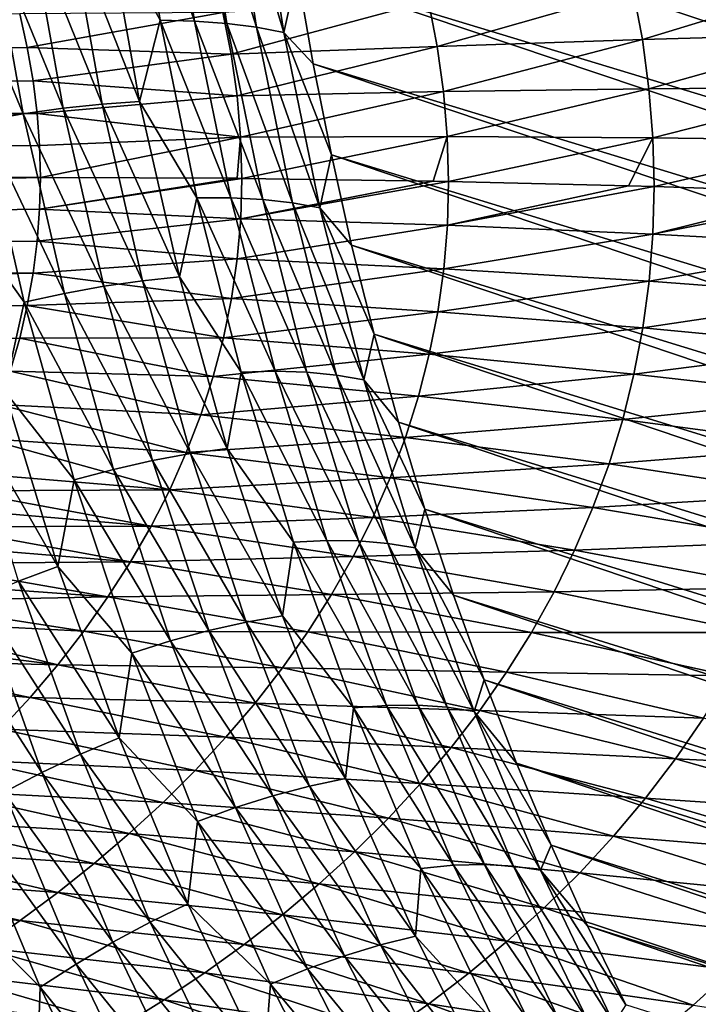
# Model space of a CAD drawing. Header units: metres. Extents: x -46 to 104, y -30 to 30.
# Tile 578 of 656: x 75.27 to 77.3, y -3.24 to -0.3. Entities that reach past the tile are written whole.
import ezdxf

# ---------------------------------------------------------------- set-up
doc = ezdxf.new("R2010")
doc.units = ezdxf.units.M
doc.layers.add('solid_26_000_502_XXX', color=7, linetype='CONTINUOUS')

msp = doc.modelspace()

# ---------------------------------------------------------------- linework, layer by layer
at = {"layer": 'solid_26_000_502_XXX'}
for points in [[(75.940544, 1.819948, 288.677155), (75.943764, 2.10694, 288.730865), (84.115105, -0.591823, 301.031677)], [(75.943764, 2.10694, 288.730865), (84.118401, -0.295013, 301.08725), (84.115105, -0.591823, 301.031677)], [(75.940544, 1.819948, 288.677155), (84.115105, -0.591823, 301.031677), (84.118401, -0.88775, 300.971558)], [(75.943764, 1.533823, 288.618988), (75.940544, 1.819948, 288.677155), (84.118401, -0.88775, 300.971558)], [(75.943764, 1.533823, 288.618988), (84.118401, -0.88775, 300.971558), (84.128265, -1.182584, 300.906952)], [(75.953445, 1.248771, 288.556427), (75.943764, 1.533823, 288.618988), (84.128265, -1.182584, 300.906952)], [(75.953445, 1.248771, 288.556427), (84.128265, -1.182584, 300.906952), (84.144714, -1.476117, 300.837921)], [(75.969559, 0.965, 288.489532), (75.953445, 1.248771, 288.556427), (84.144714, -1.476117, 300.837921)], [(75.969559, 0.965, 288.489532), (84.144714, -1.476117, 300.837921), (84.167717, -1.768141, 300.764496)], [(75.992104, 0.682717, 288.418365), (75.969559, 0.965, 288.489532), (84.167717, -1.768141, 300.764496)], [(75.992104, 0.682717, 288.418365), (84.167717, -1.768141, 300.764496), (84.197266, -2.058449, 300.686737)], [(76.021065, 0.402126, 288.342926), (75.992104, 0.682717, 288.418365), (84.197266, -2.058449, 300.686737)], [(76.021065, 0.402126, 288.342926), (84.197266, -2.058449, 300.686737), (84.233345, -2.346835, 300.604706)], [(76.056419, 0.123432, 288.263275), (76.021065, 0.402126, 288.342926), (84.233345, -2.346835, 300.604706)], [(75.532303, -0.006277, 287.69751), (75.604378, 0.24343, 287.838257), (75.689568, -0.296809, 287.672028)], [(75.604378, 0.24343, 287.838257), (75.707344, 0.237949, 287.91217), (75.791992, -0.299542, 287.746857)], [(75.689568, -0.296809, 287.672028), (75.604378, 0.24343, 287.838257), (75.791992, -0.299542, 287.746857)], [(75.707344, 0.237949, 287.91217), (75.803925, 0.228833, 287.993927), (75.888161, -0.306559, 287.829315)], [(75.791992, -0.299542, 287.746857), (75.707344, 0.237949, 287.91217), (75.888161, -0.306559, 287.829315)], [(75.803925, 0.228833, 287.993927), (75.89344, 0.216078, 288.082916), (75.977402, -0.317897, 287.918762)], [(75.888161, -0.306559, 287.829315), (75.803925, 0.228833, 287.993927), (75.977402, -0.317897, 287.918762)], [(75.89344, 0.216078, 288.082916), (75.975243, 0.199838, 288.178497), (76.059052, -0.333394, 288.014618)], [(75.977402, -0.317897, 287.918762), (75.89344, 0.216078, 288.082916), (76.059052, -0.333394, 288.014618)], [(76.059052, -0.333394, 288.014618), (75.975243, 0.199838, 288.178497), (76.098145, -0.153161, 288.179535)], [(76.056419, 0.123432, 288.263275), (84.233345, -2.346835, 300.604706), (84.275917, -2.633096, 300.518463)], [(76.098145, -0.153161, 288.179535), (76.056419, 0.123432, 288.263275), (84.275917, -2.633096, 300.518463)], [(75.181686, -0.029454, 287.553253), (75.30201, -0.017796, 287.59198), (75.399681, -0.559645, 287.416504)], [(75.30201, -0.017796, 287.59198), (75.419159, -0.010038, 287.640198), (75.515816, -0.547409, 287.466309)], [(75.399681, -0.559645, 287.416504), (75.30201, -0.017796, 287.59198), (75.515816, -0.547409, 287.466309)], [(75.419159, -0.010038, 287.640198), (75.532303, -0.006277, 287.69751), (75.628082, -0.539748, 287.525055)], [(75.515816, -0.547409, 287.466309), (75.419159, -0.010038, 287.640198), (75.628082, -0.539748, 287.525055)], [(75.628082, -0.539748, 287.525055), (75.532303, -0.006277, 287.69751), (75.689568, -0.296809, 287.672028)], [(75.059067, -0.044938, 287.524292), (75.181686, -0.029454, 287.553253), (75.280487, -0.576314, 287.376007)], [(75.159111, -0.597309, 287.345093), (75.059067, -0.044938, 287.524292), (75.280487, -0.576314, 287.376007)], [(75.280487, -0.576314, 287.376007), (75.181686, -0.029454, 287.553253), (75.399681, -0.559645, 287.416504)], [(76.059052, -0.333394, 288.014618), (76.098145, -0.153161, 288.179535), (76.146202, -0.427454, 288.091705)], [(76.098145, -0.153161, 288.179535), (84.275917, -2.633096, 300.518463), (84.324959, -2.917029, 300.42804)], [(76.146202, -0.427454, 288.091705), (76.098145, -0.153161, 288.179535), (84.324959, -2.917029, 300.42804)], [(77.102188, -0.208625, 302.136627), (77.129425, -0.355115, 302.12619), (77.706093, -0.178696, 302.248749)], [(77.129425, -0.355115, 302.12619), (77.734512, -0.337879, 302.238251), (77.706093, -0.178696, 302.248749)], [(76.490868, -0.240506, 302.05542), (76.516907, -0.375312, 302.044952), (77.102188, -0.208625, 302.136627)], [(76.516907, -0.375312, 302.044952), (77.129425, -0.355115, 302.12619), (77.102188, -0.208625, 302.136627)], [(75.876266, -0.274133, 302.005829), (75.901123, -0.398352, 301.995331), (76.490868, -0.240506, 302.05542)], [(75.901123, -0.398352, 301.995331), (76.516907, -0.375312, 302.044952), (76.490868, -0.240506, 302.05542)], [(75.292564, -0.378626, 301.982025), (75.269821, -0.277667, 301.990356), (63.859383, -0.496798, 301.969025)], [(75.876266, -0.274133, 302.005829), (75.269821, -0.277667, 301.990356), (75.292564, -0.378626, 301.982025)], [(75.876266, -0.274133, 302.005829), (75.292564, -0.378626, 301.982025), (75.901123, -0.398352, 301.995331)], [(75.628082, -0.539748, 287.525055), (75.689568, -0.296809, 287.672028), (75.798706, -0.827748, 287.490509)], [(75.689568, -0.296809, 287.672028), (75.791992, -0.299542, 287.746857), (75.900436, -0.827801, 287.566376)], [(75.798706, -0.827748, 287.490509), (75.689568, -0.296809, 287.672028), (75.900436, -0.827801, 287.566376)], [(75.791992, -0.299542, 287.746857), (75.888161, -0.306559, 287.829315), (75.996071, -0.832769, 287.649597)], [(75.900436, -0.827801, 287.566376), (75.791992, -0.299542, 287.746857), (75.996071, -0.832769, 287.649597)], [(75.888161, -0.306559, 287.829315), (75.977402, -0.317897, 287.918762), (76.084953, -0.842724, 287.739594)], [(75.996071, -0.832769, 287.649597), (75.888161, -0.306559, 287.829315), (76.084953, -0.842724, 287.739594)], [(75.977402, -0.317897, 287.918762), (76.059052, -0.333394, 288.014618), (76.16642, -0.857496, 287.835693)], [(76.084953, -0.842724, 287.739594), (75.977402, -0.317897, 287.918762), (76.16642, -0.857496, 287.835693)], [(76.059052, -0.333394, 288.014618), (76.146202, -0.427454, 288.091705), (76.200562, -0.699247, 287.999847)], [(76.16642, -0.857496, 287.835693), (76.059052, -0.333394, 288.014618), (76.200562, -0.699247, 287.999847)], [(77.129425, -0.355115, 302.12619), (77.148979, -0.501617, 302.110596), (77.734512, -0.337879, 302.238251)], [(77.148979, -0.501617, 302.110596), (77.754898, -0.497152, 302.221924), (77.734512, -0.337879, 302.238251)], [(75.309875, -0.477629, 301.971375), (75.292564, -0.378626, 301.982025), (63.859383, -0.496798, 301.969025)], [(75.901123, -0.398352, 301.995331), (75.292564, -0.378626, 301.982025), (75.309875, -0.477629, 301.971375)], [(75.901123, -0.398352, 301.995331), (75.918953, -0.522409, 301.980988), (76.516907, -0.375312, 302.044952)], [(75.918953, -0.522409, 301.980988), (76.535591, -0.510047, 302.030029), (76.516907, -0.375312, 302.044952)], [(76.516907, -0.375312, 302.044952), (76.535591, -0.510047, 302.030029), (77.129425, -0.355115, 302.12619)], [(76.535591, -0.510047, 302.030029), (77.148979, -0.501617, 302.110596), (77.129425, -0.355115, 302.12619)], [(75.901123, -0.398352, 301.995331), (75.309875, -0.477629, 301.971375), (75.918953, -0.522409, 301.980988)], [(76.146202, -0.427454, 288.091705), (84.324959, -2.917029, 300.42804), (84.380432, -3.198432, 300.333527)], [(76.200562, -0.699247, 287.999847), (76.146202, -0.427454, 288.091705), (84.380432, -3.198432, 300.333527)], [(75.322067, -0.575148, 301.958435), (75.309875, -0.477629, 301.971375), (63.859383, -0.496798, 301.969025)], [(75.322067, -0.575148, 301.958435), (63.859383, -0.496798, 301.969025), (63.859383, -0.766388, 301.925903)], [(75.918953, -0.522409, 301.980988), (75.309875, -0.477629, 301.971375), (75.322067, -0.575148, 301.958435)], [(77.148979, -0.501617, 302.110596), (77.160759, -0.64781, 302.089905), (77.754898, -0.497152, 302.221924)], [(77.160759, -0.64781, 302.089905), (77.767166, -0.656125, 302.199768), (77.754898, -0.497152, 302.221924)], [(75.918953, -0.522409, 301.980988), (75.322067, -0.575148, 301.958435), (75.929695, -0.646115, 301.962769)], [(75.918953, -0.522409, 301.980988), (75.929695, -0.646115, 301.962769), (76.535591, -0.510047, 302.030029)], [(75.929695, -0.646115, 301.962769), (76.546852, -0.644455, 302.010651), (76.535591, -0.510047, 302.030029)], [(76.535591, -0.510047, 302.030029), (76.546852, -0.644455, 302.010651), (77.148979, -0.501617, 302.110596)], [(76.546852, -0.644455, 302.010651), (77.160759, -0.64781, 302.089905), (77.148979, -0.501617, 302.110596)], [(75.399681, -0.559645, 287.416504), (75.515816, -0.547409, 287.466309), (75.636154, -1.07486, 287.277496)], [(75.515816, -0.547409, 287.466309), (75.628082, -0.539748, 287.525055), (75.747337, -1.0634, 287.337738)], [(75.636154, -1.07486, 287.277496), (75.515816, -0.547409, 287.466309), (75.747337, -1.0634, 287.337738)], [(75.747337, -1.0634, 287.337738), (75.628082, -0.539748, 287.525055), (75.798706, -0.827748, 287.490509)], [(75.329323, -0.671394, 301.943237), (75.322067, -0.575148, 301.958435), (63.859383, -0.766388, 301.925903)], [(75.159111, -0.597309, 287.345093), (75.280487, -0.576314, 287.376007), (75.403488, -1.113008, 287.183502)], [(75.280487, -0.576314, 287.376007), (75.399681, -0.559645, 287.416504), (75.521271, -1.091457, 287.225952)], [(75.403488, -1.113008, 287.183502), (75.280487, -0.576314, 287.376007), (75.521271, -1.091457, 287.225952)], [(75.929695, -0.646115, 301.962769), (75.322067, -0.575148, 301.958435), (75.329323, -0.671394, 301.943237)], [(75.521271, -1.091457, 287.225952), (75.399681, -0.559645, 287.416504), (75.636154, -1.07486, 287.277496)], [(75.089447, -0.867353, 287.238312), (75.159111, -0.597309, 287.345093), (75.283653, -1.13937, 287.150421)], [(75.283653, -1.13937, 287.150421), (75.159111, -0.597309, 287.345093), (75.403488, -1.113008, 287.183502)], [(75.929695, -0.646115, 301.962769), (75.329323, -0.671394, 301.943237), (75.331688, -0.766388, 301.925903)], [(75.918884, -0.769142, 301.940002), (75.929695, -0.646115, 301.962769), (75.331688, -0.766388, 301.925903)], [(75.918884, -0.769142, 301.940002), (75.933289, -0.769279, 301.940704), (75.929695, -0.646115, 301.962769)], [(75.929695, -0.646115, 301.962769), (75.933289, -0.769279, 301.940704), (76.546852, -0.644455, 302.010651)], [(75.933289, -0.769279, 301.940704), (76.504669, -0.777399, 301.9823), (76.546852, -0.644455, 302.010651)], [(76.504669, -0.777399, 301.9823), (76.550621, -0.77828, 301.986816), (76.546852, -0.644455, 302.010651)], [(76.546852, -0.644455, 302.010651), (76.550621, -0.77828, 301.986816), (77.160759, -0.64781, 302.089905)], [(75.331688, -0.766388, 301.925903), (75.329323, -0.671394, 301.943237), (63.859383, -0.766388, 301.925903)], [(76.550621, -0.77828, 301.986816), (77.087646, -0.791137, 302.052673), (77.160759, -0.64781, 302.089905)], [(77.087646, -0.791137, 302.052673), (77.164703, -0.79337, 302.064117), (77.160759, -0.64781, 302.089905)], [(77.160759, -0.64781, 302.089905), (77.164703, -0.79337, 302.064117), (77.767166, -0.656125, 302.199768)], [(77.164703, -0.79337, 302.064117), (77.666412, -0.810324, 302.15097), (77.767166, -0.656125, 302.199768)], [(76.16642, -0.857496, 287.835693), (76.200562, -0.699247, 287.999847), (76.261185, -0.968341, 287.904083)], [(76.200562, -0.699247, 287.999847), (84.380432, -3.198432, 300.333527), (84.442299, -3.477107, 300.234985)], [(76.261185, -0.968341, 287.904083), (76.200562, -0.699247, 287.999847), (84.442299, -3.477107, 300.234985)], [(63.859383, -1.032408, 301.864471), (75.331688, -0.766388, 301.925903), (63.859383, -0.766388, 301.925903)], [(75.32933, -0.861459, 301.906128), (75.331688, -0.766388, 301.925903), (63.859383, -1.032408, 301.864471)], [(75.918884, -0.769142, 301.940002), (75.331688, -0.766388, 301.925903), (75.32933, -0.861459, 301.906128)], [(75.918884, -0.769142, 301.940002), (75.32933, -0.861459, 301.906128), (75.933289, -0.769279, 301.940704)], [(75.92984, -0.889836, 301.915253), (75.933289, -0.769279, 301.940704), (75.32933, -0.861459, 301.906128)], [(75.92984, -0.889836, 301.915253), (76.504669, -0.777399, 301.9823), (75.933289, -0.769279, 301.940704)], [(75.92984, -0.889836, 301.915253), (76.550621, -0.77828, 301.986816), (76.504669, -0.777399, 301.9823)], [(75.92984, -0.889836, 301.915253), (76.546997, -0.909155, 301.959045), (76.550621, -0.77828, 301.986816)], [(76.546997, -0.909155, 301.959045), (77.087646, -0.791137, 302.052673), (76.550621, -0.77828, 301.986816)], [(76.546997, -0.909155, 301.959045), (77.164703, -0.79337, 302.064117), (77.087646, -0.791137, 302.052673)], [(76.546997, -0.909155, 301.959045), (77.160912, -0.935631, 302.033813), (77.164703, -0.79337, 302.064117)], [(77.160912, -0.935631, 302.033813), (77.666412, -0.810324, 302.15097), (77.164703, -0.79337, 302.064117)], [(77.160912, -0.935631, 302.033813), (77.773911, -0.814508, 302.172394), (77.666412, -0.810324, 302.15097)], [(77.160912, -0.935631, 302.033813), (77.769936, -0.969194, 302.139313), (77.773911, -0.814508, 302.172394)], [(75.747337, -1.0634, 287.337738), (75.798706, -0.827748, 287.490509), (75.93148, -1.347938, 287.29422)], [(75.798706, -0.827748, 287.490509), (75.900436, -0.827801, 287.566376), (76.032372, -1.345388, 287.371216)], [(75.93148, -1.347938, 287.29422), (75.798706, -0.827748, 287.490509), (76.032372, -1.345388, 287.371216)], [(75.900436, -0.827801, 287.566376), (75.996071, -0.832769, 287.649597), (76.127365, -1.348366, 287.455292)], [(76.032372, -1.345388, 287.371216), (75.900436, -0.827801, 287.566376), (76.127365, -1.348366, 287.455292)], [(75.996071, -0.832769, 287.649597), (76.084953, -0.842724, 287.739594), (76.215813, -1.356978, 287.545837)], [(76.127365, -1.348366, 287.455292), (75.996071, -0.832769, 287.649597), (76.215813, -1.356978, 287.545837)], [(76.084953, -0.842724, 287.739594), (76.16642, -0.857496, 287.835693), (76.297058, -1.371045, 287.642242)], [(76.215813, -1.356978, 287.545837), (76.084953, -0.842724, 287.739594), (76.297058, -1.371045, 287.642242)], [(75.322075, -0.956893, 301.88385), (75.32933, -0.861459, 301.906128), (63.859383, -1.032408, 301.864471)], [(75.224937, -1.40413, 287.036865), (75.089447, -0.867353, 287.238312), (75.283653, -1.13937, 287.150421)], [(75.92984, -0.889836, 301.915253), (75.32933, -0.861459, 301.906128), (75.322075, -0.956893, 301.88385)], [(76.16642, -0.857496, 287.835693), (76.261185, -0.968341, 287.904083), (76.328026, -1.234541, 287.804413)], [(76.297058, -1.371045, 287.642242), (76.16642, -0.857496, 287.835693), (76.328026, -1.234541, 287.804413)], [(75.92984, -0.889836, 301.915253), (75.322075, -0.956893, 301.88385), (75.91951, -1.009478, 301.886139)], [(75.92984, -0.889836, 301.915253), (75.91951, -1.009478, 301.886139), (76.546997, -0.909155, 301.959045)], [(75.91951, -1.009478, 301.886139), (76.536148, -1.03893, 301.927063), (76.546997, -0.909155, 301.959045)], [(76.546997, -0.909155, 301.959045), (76.536148, -1.03893, 301.927063), (77.160912, -0.935631, 302.033813)], [(76.536148, -1.03893, 301.927063), (77.149536, -1.076599, 301.998688), (77.160912, -0.935631, 302.033813)], [(77.160912, -0.935631, 302.033813), (77.149536, -1.076599, 301.998688), (77.769936, -0.969194, 302.139313)], [(75.309891, -1.052683, 301.859009), (75.322075, -0.956893, 301.88385), (63.859383, -1.032408, 301.864471)], [(75.91951, -1.009478, 301.886139), (75.322075, -0.956893, 301.88385), (75.309891, -1.052683, 301.859009)], [(76.261185, -0.968341, 287.904083), (84.442299, -3.477107, 300.234985), (84.510521, -3.752856, 300.132477)], [(76.328026, -1.234541, 287.804413), (76.261185, -0.968341, 287.904083), (84.510521, -3.752856, 300.132477)], [(77.149536, -1.076599, 301.998688), (77.758034, -1.122385, 302.100769), (77.769936, -0.969194, 302.139313)], [(75.91951, -1.009478, 301.886139), (75.309891, -1.052683, 301.859009), (75.902351, -1.128031, 301.853424)], [(75.91951, -1.009478, 301.886139), (75.902351, -1.128031, 301.853424), (76.536148, -1.03893, 301.927063)], [(75.309891, -1.052683, 301.859009), (63.859383, -1.032408, 301.864471), (63.859383, -1.293938, 301.784943)], [(75.292587, -1.149002, 301.831421), (75.309891, -1.052683, 301.859009), (63.859383, -1.293938, 301.784943)], [(75.902351, -1.128031, 301.853424), (75.309891, -1.052683, 301.859009), (75.292587, -1.149002, 301.831421)], [(75.902351, -1.128031, 301.853424), (76.518127, -1.167372, 301.890961), (76.536148, -1.03893, 301.927063)], [(76.536148, -1.03893, 301.927063), (76.518127, -1.167372, 301.890961), (77.149536, -1.076599, 301.998688)], [(75.521271, -1.091457, 287.225952), (75.636154, -1.07486, 287.277496), (75.779846, -1.590975, 287.074249)], [(75.636154, -1.07486, 287.277496), (75.747337, -1.0634, 287.337738), (75.889725, -1.575832, 287.136139)], [(75.779846, -1.590975, 287.074249), (75.636154, -1.07486, 287.277496), (75.889725, -1.575832, 287.136139)], [(75.889725, -1.575832, 287.136139), (75.747337, -1.0634, 287.337738), (75.93148, -1.347938, 287.29422)], [(76.518127, -1.167372, 301.890961), (77.13063, -1.215979, 301.958832), (77.149536, -1.076599, 301.998688)], [(77.149536, -1.076599, 301.998688), (77.13063, -1.215979, 301.958832), (77.758034, -1.122385, 302.100769)], [(75.283653, -1.13937, 287.150421), (75.403488, -1.113008, 287.183502), (75.550346, -1.63808, 286.976227)], [(75.403488, -1.113008, 287.183502), (75.521271, -1.091457, 287.225952), (75.666458, -1.611799, 287.020782)], [(75.550346, -1.63808, 286.976227), (75.403488, -1.113008, 287.183502), (75.666458, -1.611799, 287.020782)], [(75.666458, -1.611799, 287.020782), (75.521271, -1.091457, 287.225952), (75.779846, -1.590975, 287.074249)], [(75.224937, -1.40413, 287.036865), (75.283653, -1.13937, 287.150421), (75.43235, -1.669644, 286.940826)], [(75.43235, -1.669644, 286.940826), (75.283653, -1.13937, 287.150421), (75.550346, -1.63808, 286.976227)], [(75.902351, -1.128031, 301.853424), (75.292587, -1.149002, 301.831421), (75.878441, -1.245329, 301.8172)], [(75.902351, -1.128031, 301.853424), (75.878441, -1.245329, 301.8172), (76.518127, -1.167372, 301.890961)], [(77.13063, -1.215979, 301.958832), (77.738243, -1.273722, 302.056885), (77.758034, -1.122385, 302.100769)], [(75.269867, -1.246258, 301.800903), (75.292587, -1.149002, 301.831421), (63.859383, -1.293938, 301.784943)], [(75.878441, -1.245329, 301.8172), (75.292587, -1.149002, 301.831421), (75.269867, -1.246258, 301.800903)], [(75.878441, -1.245329, 301.8172), (76.493011, -1.294258, 301.8508), (76.518127, -1.167372, 301.890961)], [(76.518127, -1.167372, 301.890961), (76.493011, -1.294258, 301.8508), (77.13063, -1.215979, 301.958832)], [(76.297058, -1.371045, 287.642242), (76.328026, -1.234541, 287.804413), (76.401031, -1.497653, 287.700989)], [(76.328026, -1.234541, 287.804413), (84.510521, -3.752856, 300.132477), (84.585045, -4.025484, 300.026093)], [(76.401031, -1.497653, 287.700989), (76.328026, -1.234541, 287.804413), (84.585045, -4.025484, 300.026093)], [(76.493011, -1.294258, 301.8508), (77.104286, -1.353488, 301.914398), (77.13063, -1.215979, 301.958832)], [(77.13063, -1.215979, 301.958832), (77.104286, -1.353488, 301.914398), (77.738243, -1.273722, 302.056885)], [(75.241501, -1.344649, 301.767212), (75.269867, -1.246258, 301.800903), (63.859383, -1.293938, 301.784943)], [(75.847893, -1.361212, 301.777466), (75.269867, -1.246258, 301.800903), (75.241501, -1.344649, 301.767212)], [(75.878441, -1.245329, 301.8172), (75.269867, -1.246258, 301.800903), (75.847893, -1.361212, 301.777466)], [(75.878441, -1.245329, 301.8172), (75.847893, -1.361212, 301.777466), (76.493011, -1.294258, 301.8508)], [(77.104286, -1.353488, 301.914398), (77.710655, -1.422861, 302.007782), (77.738243, -1.273722, 302.056885)], [(75.847893, -1.361212, 301.777466), (76.460899, -1.419376, 301.806702), (76.493011, -1.294258, 301.8508)], [(76.493011, -1.294258, 301.8508), (76.460899, -1.419376, 301.806702), (77.104286, -1.353488, 301.914398)], [(75.810814, -1.475528, 301.734375), (75.241501, -1.344649, 301.767212), (75.207024, -1.444539, 301.730042)], [(75.847893, -1.361212, 301.777466), (75.241501, -1.344649, 301.767212), (75.810814, -1.475528, 301.734375)], [(75.889725, -1.575832, 287.136139), (75.93148, -1.347938, 287.29422), (76.08754, -1.855957, 287.08371)], [(75.93148, -1.347938, 287.29422), (76.032372, -1.345388, 287.371216), (76.187447, -1.850891, 287.161896)], [(76.08754, -1.855957, 287.08371), (75.93148, -1.347938, 287.29422), (76.187447, -1.850891, 287.161896)], [(76.032372, -1.345388, 287.371216), (76.127365, -1.348366, 287.455292), (76.281677, -1.851947, 287.246887)], [(76.187447, -1.850891, 287.161896), (76.032372, -1.345388, 287.371216), (76.281677, -1.851947, 287.246887)], [(76.127365, -1.348366, 287.455292), (76.215813, -1.356978, 287.545837), (76.369621, -1.859261, 287.338043)], [(76.281677, -1.851947, 287.246887), (76.127365, -1.348366, 287.455292), (76.369621, -1.859261, 287.338043)], [(75.847893, -1.361212, 301.777466), (75.810814, -1.475528, 301.734375), (76.460899, -1.419376, 301.806702)], [(76.215813, -1.356978, 287.545837), (76.297058, -1.371045, 287.642242), (76.4506, -1.872647, 287.434784)], [(76.369621, -1.859261, 287.338043), (76.215813, -1.356978, 287.545837), (76.4506, -1.872647, 287.434784)], [(76.297058, -1.371045, 287.642242), (76.401031, -1.497653, 287.700989), (76.480164, -1.757486, 287.593811)], [(76.4506, -1.872647, 287.434784), (76.297058, -1.371045, 287.642242), (76.480164, -1.757486, 287.593811)], [(76.460899, -1.419376, 301.806702), (77.070602, -1.48886, 301.865479), (77.104286, -1.353488, 301.914398)], [(77.104286, -1.353488, 301.914398), (77.070602, -1.48886, 301.865479), (77.710655, -1.422861, 302.007782)], [(75.104454, -1.442135, 287.022064), (75.224937, -1.40413, 287.036865), (75.384193, -1.928578, 286.820862)], [(75.384193, -1.928578, 286.820862), (75.224937, -1.40413, 287.036865), (75.43235, -1.669644, 286.940826)], [(75.810814, -1.475528, 301.734375), (76.421936, -1.542527, 301.758789), (76.460899, -1.419376, 301.806702)], [(76.460899, -1.419376, 301.806702), (76.421936, -1.542527, 301.758789), (77.070602, -1.48886, 301.865479)], [(77.070602, -1.48886, 301.865479), (77.675377, -1.569479, 301.953644), (77.710655, -1.422861, 302.007782)], [(75.265976, -1.972455, 286.803314), (75.104454, -1.442135, 287.022064), (75.384193, -1.928578, 286.820862)], [(75.767372, -1.588138, 301.687958), (75.207024, -1.444539, 301.730042), (75.165924, -1.546211, 301.689056)], [(75.810814, -1.475528, 301.734375), (75.207024, -1.444539, 301.730042), (75.767372, -1.588138, 301.687958)], [(75.810814, -1.475528, 301.734375), (75.767372, -1.588138, 301.687958), (76.421936, -1.542527, 301.758789)], [(76.401031, -1.497653, 287.700989), (84.585045, -4.025484, 300.026093), (84.665817, -4.294798, 299.915894)], [(76.480164, -1.757486, 287.593811), (76.401031, -1.497653, 287.700989), (84.665817, -4.294798, 299.915894)], [(76.421936, -1.542527, 301.758789), (77.029716, -1.621844, 301.812256), (77.070602, -1.48886, 301.865479)], [(77.070602, -1.48886, 301.865479), (77.029716, -1.621844, 301.812256), (77.675377, -1.569479, 301.953644)], [(75.717728, -1.698909, 301.638336), (75.165924, -1.546211, 301.689056), (75.117813, -1.649818, 301.643921)], [(75.767372, -1.588138, 301.687958), (75.165924, -1.546211, 301.689056), (75.717728, -1.698909, 301.638336)], [(75.767372, -1.588138, 301.687958), (76.376266, -1.663525, 301.707123), (76.421936, -1.542527, 301.758789)], [(76.421936, -1.542527, 301.758789), (76.376266, -1.663525, 301.707123), (77.029716, -1.621844, 301.812256)], [(75.779846, -1.590975, 287.074249), (75.889725, -1.575832, 287.136139), (76.054886, -2.075671, 286.920715)], [(76.054886, -2.075671, 286.920715), (75.889725, -1.575832, 287.136139), (76.08754, -1.855957, 287.08371)], [(77.029716, -1.621844, 301.812256), (77.632553, -1.713268, 301.894653), (77.675377, -1.569479, 301.953644)], [(75.550346, -1.63808, 286.976227), (75.666458, -1.611799, 287.020782), (75.834846, -2.119265, 286.801605)], [(75.666458, -1.611799, 287.020782), (75.779846, -1.590975, 287.074249), (75.946503, -2.094366, 286.857056)], [(75.834846, -2.119265, 286.801605), (75.666458, -1.611799, 287.020782), (75.946503, -2.094366, 286.857056)], [(75.767372, -1.588138, 301.687958), (75.717728, -1.698909, 301.638336), (76.376266, -1.663525, 301.707123)], [(75.946503, -2.094366, 286.857056), (75.779846, -1.590975, 287.074249), (76.054886, -2.075671, 286.920715)], [(75.43235, -1.669644, 286.940826), (75.550346, -1.63808, 286.976227), (75.720673, -2.150107, 286.754761)], [(75.720673, -2.150107, 286.754761), (75.550346, -1.63808, 286.976227), (75.834846, -2.119265, 286.801605)], [(76.376266, -1.663525, 301.707123), (76.981796, -1.752207, 301.754852), (77.029716, -1.621844, 301.812256)], [(77.029716, -1.621844, 301.812256), (76.981796, -1.752207, 301.754852), (77.632553, -1.713268, 301.894653)], [(75.717728, -1.698909, 301.638336), (75.117813, -1.649818, 301.643921), (75.090782, -1.702525, 301.619598)], [(75.384193, -1.928578, 286.820862), (75.43235, -1.669644, 286.940826), (75.604805, -2.186687, 286.716858)], [(75.604805, -2.186687, 286.716858), (75.43235, -1.669644, 286.940826), (75.720673, -2.150107, 286.754761)], [(75.717728, -1.698909, 301.638336), (76.324074, -1.7822, 301.651917), (76.376266, -1.663525, 301.707123)], [(76.376266, -1.663525, 301.707123), (76.324074, -1.7822, 301.651917), (76.981796, -1.752207, 301.754852)], [(75.662064, -1.807722, 301.585602), (75.090782, -1.702525, 301.619598), (75.061852, -1.755746, 301.594086)], [(75.717728, -1.698909, 301.638336), (75.090782, -1.702525, 301.619598), (75.662064, -1.807722, 301.585602)], [(75.717728, -1.698909, 301.638336), (75.662064, -1.807722, 301.585602), (76.324074, -1.7822, 301.651917)], [(76.981796, -1.752207, 301.754852), (77.582344, -1.853947, 301.830994), (77.632553, -1.713268, 301.894653)], [(75.662064, -1.807722, 301.585602), (75.061852, -1.755746, 301.594086), (75.030754, -1.80961, 301.567261)], [(76.324074, -1.7822, 301.651917), (76.927017, -1.879737, 301.693451), (76.981796, -1.752207, 301.754852)], [(76.4506, -1.872647, 287.434784), (76.480164, -1.757486, 287.593811), (76.565346, -2.013851, 287.482971)], [(76.480164, -1.757486, 287.593811), (84.665817, -4.294798, 299.915894), (84.752777, -4.560607, 299.801971)], [(76.565346, -2.013851, 287.482971), (76.480164, -1.757486, 287.593811), (84.752777, -4.560607, 299.801971)], [(76.981796, -1.752207, 301.754852), (76.927017, -1.879737, 301.693451), (77.582344, -1.853947, 301.830994)], [(75.662064, -1.807722, 301.585602), (76.265556, -1.898399, 301.593231), (76.324074, -1.7822, 301.651917)], [(76.324074, -1.7822, 301.651917), (76.265556, -1.898399, 301.593231), (76.927017, -1.879737, 301.693451)], [(75.600586, -1.914467, 301.529846), (75.030754, -1.80961, 301.567261), (74.997314, -1.864195, 301.539032)], [(75.662064, -1.807722, 301.585602), (75.030754, -1.80961, 301.567261), (75.600586, -1.914467, 301.529846)], [(75.662064, -1.807722, 301.585602), (75.600586, -1.914467, 301.529846), (76.265556, -1.898399, 301.593231)], [(76.08754, -1.855957, 287.08371), (76.187447, -1.850891, 287.161896), (76.365227, -2.342935, 286.938995)], [(76.187447, -1.850891, 287.161896), (76.281677, -1.851947, 287.246887), (76.458603, -2.342143, 287.024963)], [(76.365227, -2.342935, 286.938995), (76.187447, -1.850891, 287.161896), (76.458603, -2.342143, 287.024963)], [(76.281677, -1.851947, 287.246887), (76.369621, -1.859261, 287.338043), (76.545959, -2.348209, 287.116791)], [(76.458603, -2.342143, 287.024963), (76.281677, -1.851947, 287.246887), (76.545959, -2.348209, 287.116791)], [(75.600586, -1.914467, 301.529846), (74.997314, -1.864195, 301.539032), (74.961685, -1.919367, 301.50943)], [(76.054886, -2.075671, 286.920715), (76.08754, -1.855957, 287.08371), (76.266457, -2.350418, 286.859558)], [(76.266457, -2.350418, 286.859558), (76.08754, -1.855957, 287.08371), (76.365227, -2.342935, 286.938995)], [(76.265556, -1.898399, 301.593231), (76.865593, -2.004243, 301.628265), (76.927017, -1.879737, 301.693451)], [(76.369621, -1.859261, 287.338043), (76.4506, -1.872647, 287.434784), (76.626633, -2.360941, 287.213867)], [(76.545959, -2.348209, 287.116791), (76.369621, -1.859261, 287.338043), (76.626633, -2.360941, 287.213867)], [(76.4506, -1.872647, 287.434784), (76.565346, -2.013851, 287.482971), (76.656532, -2.266561, 287.368591)], [(76.626633, -2.360941, 287.213867), (76.4506, -1.872647, 287.434784), (76.656532, -2.266561, 287.368591)], [(76.927017, -1.879737, 301.693451), (76.865593, -2.004243, 301.628265), (77.524956, -1.991259, 301.762878)], [(76.927017, -1.879737, 301.693451), (77.524956, -1.991259, 301.762878), (77.582344, -1.853947, 301.830994)], [(75.600586, -1.914467, 301.529846), (76.200912, -2.011983, 301.531281), (76.265556, -1.898399, 301.593231)], [(76.265556, -1.898399, 301.593231), (76.200912, -2.011983, 301.531281), (76.865593, -2.004243, 301.628265)], [(75.533501, -2.019046, 301.471191), (74.961685, -1.919367, 301.50943), (74.923584, -1.975245, 301.478271)], [(75.600586, -1.914467, 301.529846), (74.961685, -1.919367, 301.50943), (75.533501, -2.019046, 301.471191)], [(75.265976, -1.972455, 286.803314), (75.384193, -1.928578, 286.820862), (75.566803, -2.439295, 286.590912)], [(75.566803, -2.439295, 286.590912), (75.384193, -1.928578, 286.820862), (75.604805, -2.186687, 286.716858)], [(75.600586, -1.914467, 301.529846), (75.533501, -2.019046, 301.471191), (76.200912, -2.011983, 301.531281)], [(75.533501, -2.019046, 301.471191), (74.923584, -1.975245, 301.478271), (74.882759, -2.031912, 301.445496)], [(75.148483, -2.020988, 286.79541), (75.265976, -1.972455, 286.803314), (75.451164, -2.488822, 286.570404)], [(75.451164, -2.488822, 286.570404), (75.265976, -1.972455, 286.803314), (75.566803, -2.439295, 286.590912)], [(76.865593, -2.004243, 301.628265), (77.460594, -2.124974, 301.690552), (77.524956, -1.991259, 301.762878)], [(75.533501, -2.019046, 301.471191), (74.882759, -2.031912, 301.445496), (75.461037, -2.121374, 301.409698)], [(75.032562, -2.073816, 286.797211), (75.148483, -2.020988, 286.79541), (75.336411, -2.543333, 286.559387)], [(75.336411, -2.543333, 286.559387), (75.148483, -2.020988, 286.79541), (75.451164, -2.488822, 286.570404)], [(75.533501, -2.019046, 301.471191), (75.461037, -2.121374, 301.409698), (76.130379, -2.122833, 301.466156)], [(75.533501, -2.019046, 301.471191), (76.130379, -2.122833, 301.466156), (76.200912, -2.011983, 301.531281)], [(76.200912, -2.011983, 301.531281), (76.130379, -2.122833, 301.466156), (76.797745, -2.125559, 301.559448)], [(76.200912, -2.011983, 301.531281), (76.797745, -2.125559, 301.559448), (76.865593, -2.004243, 301.628265)], [(76.565346, -2.013851, 287.482971), (84.752777, -4.560607, 299.801971), (84.845871, -4.822723, 299.684387)], [(76.656532, -2.266561, 287.368591), (76.565346, -2.013851, 287.482971), (84.845871, -4.822723, 299.684387)], [(76.865593, -2.004243, 301.628265), (76.797745, -2.125559, 301.559448), (77.460594, -2.124974, 301.690552)], [(75.461037, -2.121374, 301.409698), (74.882759, -2.031912, 301.445496), (74.839417, -2.089217, 301.411041)], [(75.223358, -2.602424, 286.557922), (75.032562, -2.073816, 286.797211), (75.336411, -2.543333, 286.559387)], [(75.946503, -2.094366, 286.857056), (76.054886, -2.075671, 286.920715), (76.242355, -2.561577, 286.692108)], [(76.242355, -2.561577, 286.692108), (76.054886, -2.075671, 286.920715), (76.266457, -2.350418, 286.859558)], [(75.383423, -2.221373, 301.34549), (74.839417, -2.089217, 301.411041), (74.793243, -2.147256, 301.374817)], [(75.461037, -2.121374, 301.409698), (74.839417, -2.089217, 301.411041), (75.383423, -2.221373, 301.34549)], [(75.834846, -2.119265, 286.801605), (75.946503, -2.094366, 286.857056), (76.135681, -2.583678, 286.626587)], [(76.135681, -2.583678, 286.626587), (75.946503, -2.094366, 286.857056), (76.242355, -2.561577, 286.692108)], [(75.461037, -2.121374, 301.409698), (75.383423, -2.221373, 301.34549), (76.054192, -2.230846, 301.398041)], [(75.461037, -2.121374, 301.409698), (76.054192, -2.230846, 301.398041), (76.130379, -2.122833, 301.466156)], [(75.720673, -2.150107, 286.754761), (75.834846, -2.119265, 286.801605), (76.025986, -2.612487, 286.568939)], [(76.025986, -2.612487, 286.568939), (75.834846, -2.119265, 286.801605), (76.135681, -2.583678, 286.626587)], [(76.130379, -2.122833, 301.466156), (76.054192, -2.230846, 301.398041), (76.723709, -2.243537, 301.487183)], [(76.130379, -2.122833, 301.466156), (76.723709, -2.243537, 301.487183), (76.797745, -2.125559, 301.559448)], [(76.797745, -2.125559, 301.559448), (76.723709, -2.243537, 301.487183), (77.389496, -2.254891, 301.614258)], [(76.797745, -2.125559, 301.559448), (77.389496, -2.254891, 301.614258), (77.460594, -2.124974, 301.690552)], [(75.383423, -2.221373, 301.34549), (74.793243, -2.147256, 301.374817), (74.743942, -2.206106, 301.336639)], [(75.604805, -2.186687, 286.716858), (75.720673, -2.150107, 286.754761), (75.914001, -2.647702, 286.519684)], [(75.914001, -2.647702, 286.519684), (75.720673, -2.150107, 286.754761), (76.025986, -2.612487, 286.568939)], [(75.566803, -2.439295, 286.590912), (75.604805, -2.186687, 286.716858), (75.800552, -2.689091, 286.479126)], [(75.800552, -2.689091, 286.479126), (75.604805, -2.186687, 286.716858), (75.914001, -2.647702, 286.519684)], [(75.30088, -2.318977, 301.278687), (74.743942, -2.206106, 301.336639), (74.691734, -2.265607, 301.296509)], [(75.383423, -2.221373, 301.34549), (74.743942, -2.206106, 301.336639), (75.30088, -2.318977, 301.278687)], [(75.383423, -2.221373, 301.34549), (75.30088, -2.318977, 301.278687), (75.972588, -2.335933, 301.327057)], [(75.383423, -2.221373, 301.34549), (75.972588, -2.335933, 301.327057), (76.054192, -2.230846, 301.398041)], [(76.054192, -2.230846, 301.398041), (75.972588, -2.335933, 301.327057), (76.643745, -2.358056, 301.411682)], [(76.054192, -2.230846, 301.398041), (76.643745, -2.358056, 301.411682), (76.723709, -2.243537, 301.487183)], [(76.723709, -2.243537, 301.487183), (76.643745, -2.358056, 301.411682), (77.311928, -2.380836, 301.53418)], [(76.723709, -2.243537, 301.487183), (77.311928, -2.380836, 301.53418), (77.389496, -2.254891, 301.614258)], [(75.30088, -2.318977, 301.278687), (74.691734, -2.265607, 301.296509), (75.213654, -2.41413, 301.209351)], [(76.626633, -2.360941, 287.213867), (76.656532, -2.266561, 287.368591), (76.753639, -2.515433, 287.250732)], [(76.656532, -2.266561, 287.368591), (84.845871, -4.822723, 299.684387), (84.94503, -5.080961, 299.563232)], [(76.753639, -2.515433, 287.250732), (76.656532, -2.266561, 287.368591), (84.94503, -5.080961, 299.563232)], [(75.30088, -2.318977, 301.278687), (75.213654, -2.41413, 301.209351), (75.885818, -2.438023, 301.253326)], [(75.30088, -2.318977, 301.278687), (75.885818, -2.438023, 301.253326), (75.972588, -2.335933, 301.327057)], [(75.972588, -2.335933, 301.327057), (75.885818, -2.438023, 301.253326), (76.558105, -2.469014, 301.33316)], [(75.972588, -2.335933, 301.327057), (76.558105, -2.469014, 301.33316), (76.643745, -2.358056, 301.411682)], [(76.242355, -2.561577, 286.692108), (76.266457, -2.350418, 286.859558), (76.467735, -2.829969, 286.622345)], [(76.266457, -2.350418, 286.859558), (76.365227, -2.342935, 286.938995), (76.565239, -2.820176, 286.703156)], [(76.467735, -2.829969, 286.622345), (76.266457, -2.350418, 286.859558), (76.565239, -2.820176, 286.703156)], [(76.365227, -2.342935, 286.938995), (76.458603, -2.342143, 287.024963), (76.657646, -2.81762, 286.790161)], [(76.565239, -2.820176, 286.703156), (76.365227, -2.342935, 286.938995), (76.657646, -2.81762, 286.790161)], [(76.458603, -2.342143, 287.024963), (76.545959, -2.348209, 287.116791), (76.744354, -2.822493, 286.88266)], [(76.657646, -2.81762, 286.790161), (76.458603, -2.342143, 287.024963), (76.744354, -2.822493, 286.88266)], [(76.545959, -2.348209, 287.116791), (76.626633, -2.360941, 287.213867), (76.824684, -2.8346, 286.980133)], [(76.744354, -2.822493, 286.88266), (76.545959, -2.348209, 287.116791), (76.824684, -2.8346, 286.980133)], [(76.643745, -2.358056, 301.411682), (76.558105, -2.469014, 301.33316), (77.228142, -2.502665, 301.450653)], [(76.626633, -2.360941, 287.213867), (76.753639, -2.515433, 287.250732), (76.856613, -2.760286, 287.129456)], [(76.824684, -2.8346, 286.980133), (76.626633, -2.360941, 287.213867), (76.856613, -2.760286, 287.129456)], [(76.643745, -2.358056, 301.411682), (77.228142, -2.502665, 301.450653), (77.311928, -2.380836, 301.53418)], [(77.311928, -2.380836, 301.53418), (77.228142, -2.502665, 301.450653), (77.893456, -2.534365, 301.607056)], [(75.213654, -2.41413, 301.209351), (75.121986, -2.506784, 301.137573), (75.794144, -2.537058, 301.177032)], [(75.213654, -2.41413, 301.209351), (75.794144, -2.537058, 301.177032), (75.885818, -2.438023, 301.253326)], [(75.451164, -2.488822, 286.570404), (75.566803, -2.439295, 286.590912), (75.77227, -2.934914, 286.347565)], [(75.77227, -2.934914, 286.347565), (75.566803, -2.439295, 286.590912), (75.800552, -2.689091, 286.479126)], [(75.885818, -2.438023, 301.253326), (75.794144, -2.537058, 301.177032), (76.467056, -2.576331, 301.25177)], [(75.885818, -2.438023, 301.253326), (76.467056, -2.576331, 301.25177), (76.558105, -2.469014, 301.33316)], [(76.558105, -2.469014, 301.33316), (76.467056, -2.576331, 301.25177), (77.13842, -2.62026, 301.363831)], [(76.558105, -2.469014, 301.33316), (77.13842, -2.62026, 301.363831), (77.228142, -2.502665, 301.450653)], [(75.336411, -2.543333, 286.559387), (75.451164, -2.488822, 286.570404), (75.659523, -2.989845, 286.323944)], [(75.659523, -2.989845, 286.323944), (75.451164, -2.488822, 286.570404), (75.77227, -2.934914, 286.347565)], [(75.121986, -2.506784, 301.137573), (75.026108, -2.596897, 301.063446), (75.697823, -2.632991, 301.098297)], [(75.121986, -2.506784, 301.137573), (75.697823, -2.632991, 301.098297), (75.794144, -2.537058, 301.177032)], [(76.753639, -2.515433, 287.250732), (84.94503, -5.080961, 299.563232), (85.050186, -5.335137, 299.438599)], [(76.856613, -2.760286, 287.129456), (76.753639, -2.515433, 287.250732), (85.050186, -5.335137, 299.438599)], [(77.228142, -2.502665, 301.450653), (77.13842, -2.62026, 301.363831), (77.805817, -2.664288, 301.514771)], [(77.228142, -2.502665, 301.450653), (77.805817, -2.664288, 301.514771), (77.893456, -2.534365, 301.607056)], [(75.223358, -2.602424, 286.557922), (75.336411, -2.543333, 286.559387), (75.547836, -3.050077, 286.309601)], [(75.547836, -3.050077, 286.309601), (75.336411, -2.543333, 286.559387), (75.659523, -2.989845, 286.323944)], [(75.794144, -2.537058, 301.177032), (75.697823, -2.632991, 301.098297), (76.370872, -2.679945, 301.167694)], [(75.794144, -2.537058, 301.177032), (76.370872, -2.679945, 301.167694), (76.467056, -2.576331, 301.25177)], [(76.025986, -2.612487, 286.568939), (76.135681, -2.583678, 286.626587), (76.346878, -3.057598, 286.383392)], [(76.135681, -2.583678, 286.626587), (76.242355, -2.561577, 286.692108), (76.451653, -3.032249, 286.450928)], [(76.346878, -3.057598, 286.383392), (76.135681, -2.583678, 286.626587), (76.451653, -3.032249, 286.450928)], [(76.451653, -3.032249, 286.450928), (76.242355, -2.561577, 286.692108), (76.467735, -2.829969, 286.622345)], [(76.467056, -2.576331, 301.25177), (76.370872, -2.679945, 301.167694), (77.043045, -2.733532, 301.273987)], [(76.467056, -2.576331, 301.25177), (77.043045, -2.733532, 301.273987), (77.13842, -2.62026, 301.363831)], [(75.026108, -2.596897, 301.063446), (74.926254, -2.684434, 300.987091), (75.597092, -2.72579, 301.017212)], [(75.026108, -2.596897, 301.063446), (75.597092, -2.72579, 301.017212), (75.697823, -2.632991, 301.098297)], [(75.112816, -2.665667, 286.56604), (75.223358, -2.602424, 286.557922), (75.438011, -3.115159, 286.304688)], [(75.438011, -3.115159, 286.304688), (75.223358, -2.602424, 286.557922), (75.547836, -3.050077, 286.309601)], [(75.914001, -2.647702, 286.519684), (76.025986, -2.612487, 286.568939), (76.239349, -3.090132, 286.323486)], [(76.239349, -3.090132, 286.323486), (76.025986, -2.612487, 286.568939), (76.346878, -3.057598, 286.383392)], [(75.697823, -2.632991, 301.098297), (75.597092, -2.72579, 301.017212), (76.269836, -2.779814, 301.081146)], [(75.697823, -2.632991, 301.098297), (76.269836, -2.779814, 301.081146), (76.370872, -2.679945, 301.167694)], [(77.13842, -2.62026, 301.363831), (77.043045, -2.733532, 301.273987), (77.711983, -2.789269, 301.418945)], [(77.13842, -2.62026, 301.363831), (77.711983, -2.789269, 301.418945), (77.805817, -2.664288, 301.514771)], [(75.09269, -2.9483, 286.479401), (75.112816, -2.665667, 286.56604), (75.330811, -3.184621, 286.309204)], [(75.330811, -3.184621, 286.309204), (75.112816, -2.665667, 286.56604), (75.438011, -3.115159, 286.304688)], [(75.800552, -2.689091, 286.479126), (75.914001, -2.647702, 286.519684), (76.129807, -3.129516, 286.271667)], [(76.129807, -3.129516, 286.271667), (75.914001, -2.647702, 286.519684), (76.239349, -3.090132, 286.323486)], [(74.926254, -2.684434, 300.987091), (74.822655, -2.769368, 300.908539), (75.492226, -2.815431, 300.933929)], [(74.926254, -2.684434, 300.987091), (75.492226, -2.815431, 300.933929), (75.597092, -2.72579, 301.017212)], [(75.77227, -2.934914, 286.347565), (75.800552, -2.689091, 286.479126), (76.019043, -3.175488, 286.228302)], [(76.019043, -3.175488, 286.228302), (75.800552, -2.689091, 286.479126), (76.129807, -3.129516, 286.271667)], [(76.370872, -2.679945, 301.167694), (76.269836, -2.779814, 301.081146), (76.942314, -2.842413, 301.181366)], [(76.370872, -2.679945, 301.167694), (76.942314, -2.842413, 301.181366), (77.043045, -2.733532, 301.273987)], [(75.597092, -2.72579, 301.017212), (75.492226, -2.815431, 300.933929), (76.164207, -2.87591, 300.992249)], [(75.597092, -2.72579, 301.017212), (76.164207, -2.87591, 300.992249), (76.269836, -2.779814, 301.081146)], [(77.043045, -2.733532, 301.273987), (76.942314, -2.842413, 301.181366), (77.612251, -2.909207, 301.319916)], [(77.043045, -2.733532, 301.273987), (77.612251, -2.909207, 301.319916), (77.711983, -2.789269, 301.418945)], [(76.824684, -2.8346, 286.980133), (76.856613, -2.760286, 287.129456), (76.96537, -3.00094, 287.004913)], [(76.856613, -2.760286, 287.129456), (85.050186, -5.335137, 299.438599), (85.161263, -5.585072, 299.310577)], [(76.96537, -3.00094, 287.004913), (76.856613, -2.760286, 287.129456), (85.161263, -5.585072, 299.310577)], [(74.822655, -2.769368, 300.908539), (74.715538, -2.851675, 300.827911), (75.383453, -2.9019, 300.848572)], [(74.822655, -2.769368, 300.908539), (75.383453, -2.9019, 300.848572), (75.492226, -2.815431, 300.933929)], [(76.269836, -2.779814, 301.081146), (76.164207, -2.87591, 300.992249), (76.83651, -2.946862, 301.086151)], [(76.269836, -2.779814, 301.081146), (76.83651, -2.946862, 301.086151), (76.942314, -2.842413, 301.181366)], [(75.492226, -2.815431, 300.933929), (75.383453, -2.9019, 300.848572), (76.05426, -2.96822, 300.901184)], [(75.492226, -2.815431, 300.933929), (76.05426, -2.96822, 300.901184), (76.164207, -2.87591, 300.992249)], [(76.467735, -2.829969, 286.622345), (76.565239, -2.820176, 286.703156), (76.786934, -3.281316, 286.454956)], [(76.565239, -2.820176, 286.703156), (76.657646, -2.81762, 286.790161), (76.878265, -3.277084, 286.54306)], [(76.786934, -3.281316, 286.454956), (76.565239, -2.820176, 286.703156), (76.878265, -3.277084, 286.54306)], [(76.657646, -2.81762, 286.790161), (76.744354, -2.822493, 286.88266), (76.964256, -3.280826, 286.636322)], [(76.878265, -3.277084, 286.54306), (76.657646, -2.81762, 286.790161), (76.964256, -3.280826, 286.636322)], [(76.451653, -3.032249, 286.450928), (76.467735, -2.829969, 286.622345), (76.690826, -3.2933, 286.372742)], [(76.690826, -3.2933, 286.372742), (76.467735, -2.829969, 286.622345), (76.786934, -3.281316, 286.454956)], [(76.744354, -2.822493, 286.88266), (76.824684, -2.8346, 286.980133), (77.044205, -3.292339, 286.734161)], [(76.964256, -3.280826, 286.636322), (76.744354, -2.822493, 286.88266), (77.044205, -3.292339, 286.734161)], [(76.824684, -2.8346, 286.980133), (76.96537, -3.00094, 287.004913), (77.079834, -3.237222, 286.877106)], [(77.044205, -3.292339, 286.734161), (76.824684, -2.8346, 286.980133), (77.079834, -3.237222, 286.877106)], [(76.942314, -2.842413, 301.181366), (76.83651, -2.946862, 301.086151), (77.506935, -3.024029, 301.217957)], [(76.942314, -2.842413, 301.181366), (77.506935, -3.024029, 301.217957), (77.612251, -2.909207, 301.319916)], [(74.715538, -2.851675, 300.827911), (74.605125, -2.931334, 300.745239), (75.271034, -2.98519, 300.761261)], [(74.715538, -2.851675, 300.827911), (75.271034, -2.98519, 300.761261), (75.383453, -2.9019, 300.848572)], [(76.164207, -2.87591, 300.992249), (76.05426, -2.96822, 300.901184), (76.725937, -3.046857, 300.988586)], [(76.164207, -2.87591, 300.992249), (76.725937, -3.046857, 300.988586), (76.83651, -2.946862, 301.086151)], [(75.383453, -2.9019, 300.848572), (75.271034, -2.98519, 300.761261), (75.940269, -3.056743, 300.808105)], [(75.383453, -2.9019, 300.848572), (75.940269, -3.056743, 300.808105), (76.05426, -2.96822, 300.901184)], [(74.605125, -2.931334, 300.745239), (75.155197, -3.0653, 300.672028), (75.271034, -2.98519, 300.761261)], [(75.659523, -2.989845, 286.323944), (75.77227, -2.934914, 286.347565), (76.000046, -3.414107, 286.091522)], [(76.000046, -3.414107, 286.091522), (75.77227, -2.934914, 286.347565), (76.019043, -3.175488, 286.228302)], [(74.990921, -3.021198, 286.504883), (75.09269, -2.9483, 286.479401), (75.321297, -3.460957, 286.216248)], [(75.321297, -3.460957, 286.216248), (75.09269, -2.9483, 286.479401), (75.330811, -3.184621, 286.309204)], [(76.05426, -2.96822, 300.901184), (75.940269, -3.056743, 300.808105), (76.61087, -3.142394, 300.888885)], [(76.05426, -2.96822, 300.901184), (76.61087, -3.142394, 300.888885), (76.725937, -3.046857, 300.988586)], [(76.83651, -2.946862, 301.086151), (76.725937, -3.046857, 300.988586), (77.396339, -3.133691, 301.113342)], [(76.83651, -2.946862, 301.086151), (77.396339, -3.133691, 301.113342), (77.506935, -3.024029, 301.217957)], [(75.271034, -2.98519, 300.761261), (75.155197, -3.0653, 300.672028), (75.822487, -3.14149, 300.713165)], [(75.271034, -2.98519, 300.761261), (75.822487, -3.14149, 300.713165), (75.940269, -3.056743, 300.808105)], [(75.547836, -3.050077, 286.309601), (75.659523, -2.989845, 286.323944), (75.890503, -3.474179, 286.064606)], [(75.890503, -3.474179, 286.064606), (75.659523, -2.989845, 286.323944), (76.000046, -3.414107, 286.091522)], [(75.223167, -3.540201, 286.237885), (74.990921, -3.021198, 286.504883), (75.321297, -3.460957, 286.216248)], [(76.96537, -3.00094, 287.004913), (85.161263, -5.585072, 299.310577), (85.278175, -5.830588, 299.17923)], [(77.079834, -3.237222, 286.877106), (76.96537, -3.00094, 287.004913), (85.278175, -5.830588, 299.17923)], [(75.438011, -3.115159, 286.304688), (75.547836, -3.050077, 286.309601), (75.782204, -3.539848, 286.046783)], [(75.782204, -3.539848, 286.046783), (75.547836, -3.050077, 286.309601), (75.890503, -3.474179, 286.064606)], [(75.940269, -3.056743, 300.808105), (75.822487, -3.14149, 300.713165), (76.491615, -3.233485, 300.787231)], [(75.940269, -3.056743, 300.808105), (76.491615, -3.233485, 300.787231), (76.61087, -3.142394, 300.888885)], [(76.346878, -3.057598, 286.383392), (76.451653, -3.032249, 286.450928), (76.682205, -3.486426, 286.197784)], [(76.682205, -3.486426, 286.197784), (76.451653, -3.032249, 286.450928), (76.690826, -3.2933, 286.372742)], [(76.725937, -3.046857, 300.988586), (76.61087, -3.142394, 300.888885), (77.280785, -3.238176, 301.006287)], [(76.725937, -3.046857, 300.988586), (77.280785, -3.238176, 301.006287), (77.396339, -3.133691, 301.113342)], [(75.155197, -3.0653, 300.672028), (75.036179, -3.142235, 300.581055), (75.701172, -3.222479, 300.616486)], [(75.155197, -3.0653, 300.672028), (75.701172, -3.222479, 300.616486), (75.822487, -3.14149, 300.713165)], [(76.239349, -3.090132, 286.323486), (76.346878, -3.057598, 286.383392), (76.579506, -3.51485, 286.128174)], [(76.579506, -3.51485, 286.128174), (76.346878, -3.057598, 286.383392), (76.682205, -3.486426, 286.197784)], [(75.330811, -3.184621, 286.309204), (75.438011, -3.115159, 286.304688), (75.675934, -3.610625, 286.038208)], [(75.675934, -3.610625, 286.038208), (75.438011, -3.115159, 286.304688), (75.782204, -3.539848, 286.046783)], [(76.129807, -3.129516, 286.271667), (76.239349, -3.090132, 286.323486), (76.474373, -3.550911, 286.065857)], [(76.474373, -3.550911, 286.065857), (76.239349, -3.090132, 286.323486), (76.579506, -3.51485, 286.128174)], [(75.036179, -3.142235, 300.581055), (74.9142, -3.216002, 300.488373), (75.576576, -3.299735, 300.518188)], [(75.036179, -3.142235, 300.581055), (75.576576, -3.299735, 300.518188), (75.701172, -3.222479, 300.616486)], [(75.822487, -3.14149, 300.713165), (75.701172, -3.222479, 300.616486), (76.368431, -3.320158, 300.683807)], [(75.822487, -3.14149, 300.713165), (76.368431, -3.320158, 300.683807), (76.491615, -3.233485, 300.787231)], [(76.019043, -3.175488, 286.228302), (76.129807, -3.129516, 286.271667), (76.367516, -3.594242, 286.011353)], [(76.367516, -3.594242, 286.011353), (76.129807, -3.129516, 286.271667), (76.474373, -3.550911, 286.065857)], [(76.61087, -3.142394, 300.888885), (76.491615, -3.233485, 300.787231), (77.160576, -3.337489, 300.897125)], [(76.61087, -3.142394, 300.888885), (77.160576, -3.337489, 300.897125), (77.280785, -3.238176, 301.006287)], [(77.396339, -3.133691, 301.113342), (77.280785, -3.238176, 301.006287), (77.94783, -3.339803, 301.162598)], [(75.321297, -3.460957, 286.216248), (75.330811, -3.184621, 286.309204), (75.572433, -3.685999, 286.03894)], [(75.572433, -3.685999, 286.03894), (75.330811, -3.184621, 286.309204), (75.675934, -3.610625, 286.038208)], [(76.000046, -3.414107, 286.091522), (76.019043, -3.175488, 286.228302), (76.259697, -3.644552, 285.965027)], [(76.259697, -3.644552, 285.965027), (76.019043, -3.175488, 286.228302), (76.367516, -3.594242, 286.011353)], [(74.9142, -3.216002, 300.488373), (74.789474, -3.286611, 300.394073), (75.448944, -3.373291, 300.418427)], [(74.9142, -3.216002, 300.488373), (75.448944, -3.373291, 300.418427), (75.576576, -3.299735, 300.518188)], [(75.701172, -3.222479, 300.616486), (75.576576, -3.299735, 300.518188), (76.241608, -3.402451, 300.578766)], [(75.701172, -3.222479, 300.616486), (76.241608, -3.402451, 300.578766), (76.368431, -3.320158, 300.683807)], [(76.491615, -3.233485, 300.787231), (76.368431, -3.320158, 300.683807), (77.036018, -3.431655, 300.786011)], [(76.491615, -3.233485, 300.787231), (77.036018, -3.431655, 300.786011), (77.160576, -3.337489, 300.897125)]]:
    msp.add_3dface(points, dxfattribs=at)

doc.saveas('drawing.dxf')
